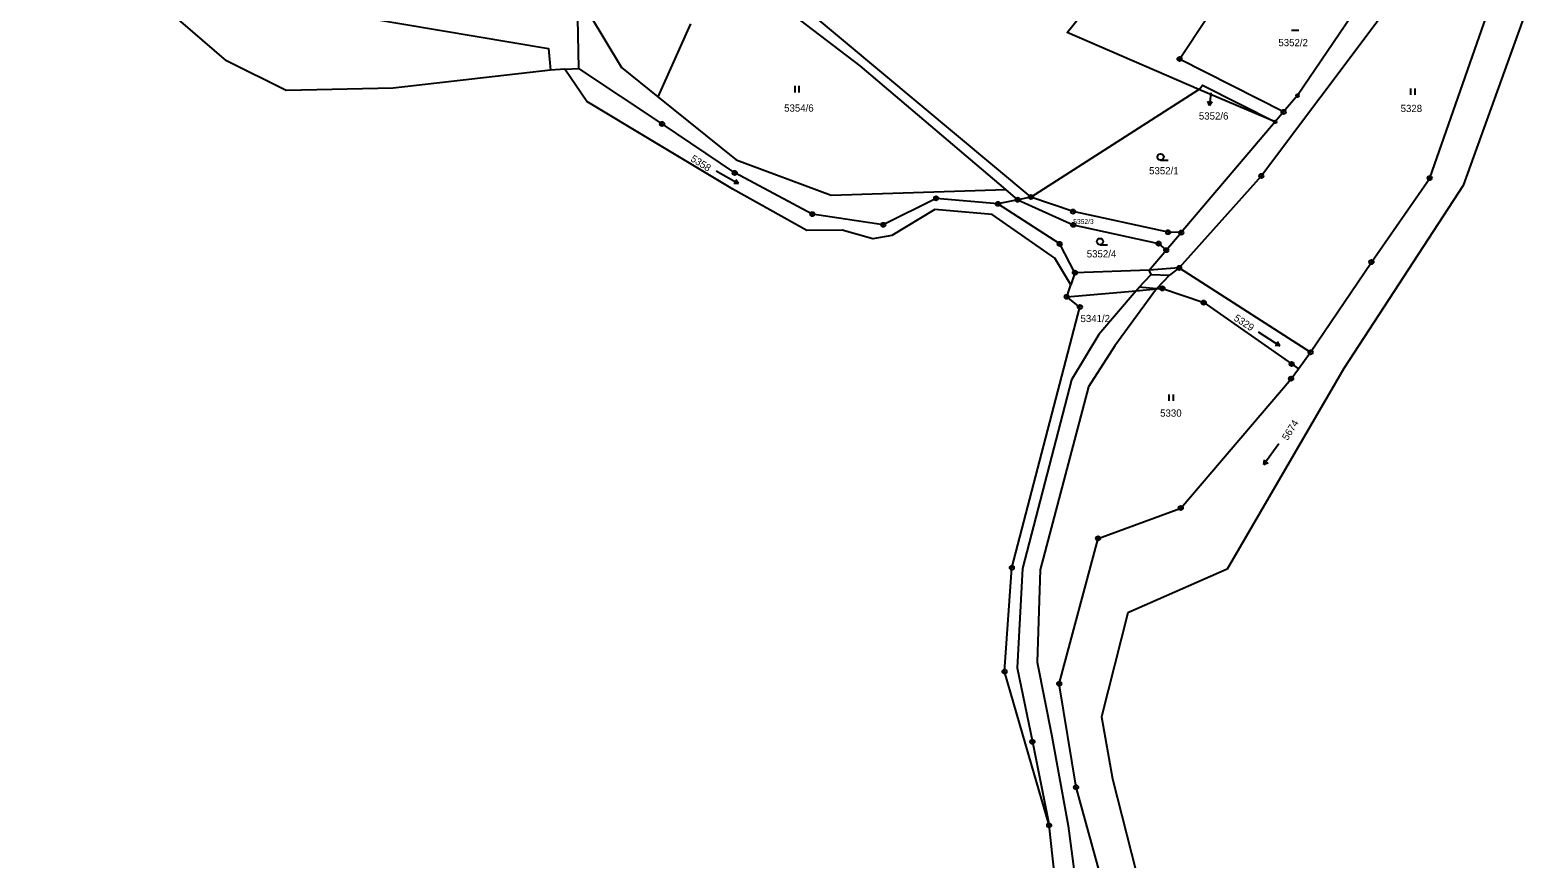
# Model space of a CAD drawing. Extents: x -644096 to -634268, y -1141430 to -1133463.
# Drawn here: x -638575 to -638220, y -1140732 to -1140536.9 of the extents above; entities that cross this region are included whole.
import ezdxf

# ---------------------------------------------------------------- set-up
doc = ezdxf.new("R2010")
doc.units = 0
for name, color, linetype in [('_CIVIL_CONSTRUCTION', 7, 'Continuous'), ('M_Svah_Nasyp', 7, 'Continuous'), ('svrsek_osa_sjezdy', 7, 'Continuous'), ('svrsek_osa_VRT', 7, 'Continuous'), ('svrsek_popisy_VRT', 7, 'Continuous'), ('terminal_VRT', 7, 'Continuous')]:
    doc.layers.add(name, color=color, linetype=linetype)

msp = doc.modelspace()

# ---------------------------------------------------------------- linework, layer by layer
at = {"layer": '_CIVIL_CONSTRUCTION'}
for centre, radius in [((-638304.33, -1140543.66), 0.5), ((-638304.33, -1140543.66), 0.0303), ((-638276.58, -1140552.28), 0.335), ((-638276.58, -1140552.28), 0.0203), ((-638426.18, -1140558.95), 0.5), ((-638281.83, -1140558.46), 0.335), ((-638281.83, -1140558.46), 0.0203), ((-638279.83, -1140556.11), 0.5), ((-638279.83, -1140556.11), 0.0303), ((-638426.18, -1140558.95), 0.0303), ((-638409.07, -1140570.48), 0.5), ((-638409.07, -1140570.48), 0.0303), ((-638285.06, -1140571.2), 0.5), ((-638285.06, -1140571.2), 0.0303), ((-638245.42, -1140571.7), 0.5), ((-638245.42, -1140571.7), 0.0303), ((-638361.64, -1140576.48), 0.5), ((-638361.64, -1140576.48), 0.0303), ((-638342.42, -1140576.8), 0.5), ((-638339.32, -1140576.16), 0.5), ((-638339.32, -1140576.16), 0.0303), ((-638390.8, -1140580.2), 0.5), ((-638347.08, -1140577.77), 0.5), ((-638347.08, -1140577.77), 0.0303), ((-638342.42, -1140576.8), 0.0303), ((-638329.39, -1140579.59), 0.5), ((-638329.39, -1140579.59), 0.0303), ((-638390.8, -1140580.2), 0.0303), ((-638374.08, -1140582.71), 0.5), ((-638374.08, -1140582.71), 0.0303), ((-638329.35, -1140582.72), 0.5), ((-638329.35, -1140582.72), 0.0303), ((-638332.55, -1140587.21), 0.5), ((-638309.25, -1140587.13), 0.5), ((-638309.25, -1140587.13), 0.0303), ((-638307.01, -1140584.45), 0.5), ((-638307.01, -1140584.45), 0.0303), ((-638303.93, -1140584.53), 0.5), ((-638303.93, -1140584.53), 0.0303), ((-638332.55, -1140587.21), 0.0303), ((-638307.45, -1140588.68), 0.5), ((-638307.45, -1140588.68), 0.0303), ((-638328.97, -1140593.99), 0.5), ((-638328.97, -1140593.99), 0.0303), ((-638304.41, -1140592.86), 0.5), ((-638304.41, -1140592.86), 0.0303), ((-638259.15, -1140591.49), 0.5), ((-638259.15, -1140591.49), 0.0303), ((-638308.36, -1140597.68), 0.5), ((-638308.36, -1140597.68), 0.0303), ((-638330.89, -1140599.67), 0.5), ((-638330.89, -1140599.67), 0.0303), ((-638298.63, -1140601.02), 0.5), ((-638298.63, -1140601.02), 0.0303), ((-638327.79, -1140602.07), 0.5), ((-638327.79, -1140602.07), 0.0303), ((-638277.93, -1140615.49), 0.5), ((-638277.93, -1140615.49), 0.0303), ((-638273.47, -1140612.74), 0.5), ((-638273.47, -1140612.74), 0.0303), ((-638278.06, -1140618.95), 0.5), ((-638278.06, -1140618.95), 0.0303), ((-638304.03, -1140649.41), 0.5), ((-638304.03, -1140649.41), 0.0303), ((-638323.51, -1140656.55), 0.5), ((-638323.51, -1140656.55), 0.0303), ((-638343.81, -1140663.47), 0.5), ((-638343.81, -1140663.47), 0.0303), ((-638345.54, -1140687.94), 0.5), ((-638345.54, -1140687.94), 0.0303), ((-638332.65, -1140690.79), 0.5), ((-638332.65, -1140690.79), 0.0303), ((-638338.97, -1140704.46), 0.5), ((-638338.97, -1140704.46), 0.0303), ((-638328.68, -1140715.18), 0.5), ((-638328.68, -1140715.18), 0.0303), ((-638335.03, -1140724.14), 0.5), ((-638335.03, -1140724.14), 0.0303)]:
    msp.add_circle(centre, radius, dxfattribs=at)
at = {"layer": 'M_Svah_Nasyp'}
for p, q in [((-638310.97, -1140594.44), (-638311.47, -1140593.42)), ((-638304.41, -1140592.86), (-638306.7, -1140594.57)), ((-638314.52, -1140598.22), (-638313.82, -1140597.4)), ((-638313.82, -1140597.4), (-638310.97, -1140594.44)), ((-638309.76, -1140597.75), (-638313.82, -1140597.4)), ((-638310.97, -1140594.44), (-638306.7, -1140594.57)), ((-638306.7, -1140594.57), (-638309.76, -1140597.75))]:
    msp.add_line(p, q, dxfattribs=at)
at = {"layer": 'svrsek_osa_sjezdy'}
for p, q in [((-638277.97, -1140536.86), (-638276.22, -1140536.86)), ((-638394.87, -1140551.51), (-638394.87, -1140550.01)), ((-638393.87, -1140551.51), (-638393.87, -1140550.01)), ((-638249.84, -1140552.07), (-638249.84, -1140550.57)), ((-638248.84, -1140552.07), (-638248.84, -1140550.57)), ((-638308.79, -1140567.48), (-638307.04, -1140567.48)), ((-638413.41, -1140570.01), (-638408.21, -1140573.01)), ((-638408.21, -1140573.01), (-638408.81, -1140572.08)), ((-638408.21, -1140573.01), (-638409.31, -1140572.95)), ((-638323.04, -1140587.4), (-638321.29, -1140587.4)), ((-638285.77, -1140607.95), (-638280.73, -1140611.22)), ((-638280.73, -1140611.22), (-638281.83, -1140611.11)), ((-638280.73, -1140611.22), (-638281.28, -1140610.27)), ((-638306.74, -1140624.19), (-638306.74, -1140622.69)), ((-638305.74, -1140624.19), (-638305.74, -1140622.69)), ((-638280.93, -1140634.32), (-638284.46, -1140639.18)), ((-638284.46, -1140639.18), (-638284.29, -1140638.09)), ((-638284.46, -1140639.18), (-638283.48, -1140638.68))]:
    msp.add_line(p, q, dxfattribs=at)
for centre in [(-638308.79, -1140566.73), (-638323.04, -1140586.65)]:
    msp.add_circle(centre, 0.75, dxfattribs=at)
at = {"layer": 'svrsek_popisy_VRT'}
for p, q in [((-638296.92, -1140551.62), (-638297.23, -1140554.6)), ((-638297.23, -1140554.6), (-638297.63, -1140553.56)), ((-638297.23, -1140554.6), (-638296.63, -1140553.66))]:
    msp.add_line(p, q, dxfattribs=at)
at = {"layer": 'terminal_VRT'}
for p, q in [((-638392.12, -1140532.19), (-638339.32, -1140576.16)), ((-638419.48, -1140535.41), (-638427.16, -1140552.57)), ((-638452.43, -1140546.28), (-638489.53, -1140550.55)), ((-638449.11, -1140546.08), (-638452.43, -1140546.28)), ((-638449.11, -1140546.08), (-638445.79, -1140545.87)), ((-638339.32, -1140576.16), (-638299.78, -1140550.85)), ((-638281.83, -1140558.46), (-638299.78, -1140550.85)), ((-638281.83, -1140558.46), (-638303.93, -1140584.53)), ((-638279.83, -1140556.11), (-638281.83, -1140558.46)), ((-638392.05, -1140584.01), (-638409.53, -1140574.31)), ((-638342.42, -1140576.8), (-638345.21, -1140574.43)), ((-638339.32, -1140576.16), (-638342.42, -1140576.8)), ((-638237.57, -1140573.44), (-638265.61, -1140616.52)), ((-638342.42, -1140576.8), (-638347.08, -1140577.77)), ((-638342.42, -1140576.8), (-638329.35, -1140582.72)), ((-638329.35, -1140582.72), (-638309.25, -1140587.13)), ((-638307.45, -1140588.68), (-638303.93, -1140584.53)), ((-638303.93, -1140584.53), (-638307.01, -1140584.45)), ((-638311.47, -1140593.42), (-638307.45, -1140588.68)), ((-638309.25, -1140587.13), (-638307.45, -1140588.68)), ((-638328.97, -1140593.99), (-638329.93, -1140596.83)), ((-638311.47, -1140593.42), (-638328.97, -1140593.99)), ((-638304.41, -1140592.86), (-638311.47, -1140593.42)), ((-638304.41, -1140592.86), (-638273.47, -1140612.74)), ((-638330.89, -1140599.67), (-638329.93, -1140596.83)), ((-638314.52, -1140598.22), (-638309.76, -1140597.75)), ((-638330.89, -1140599.67), (-638314.52, -1140598.22)), ((-638327.79, -1140602.07), (-638330.89, -1140599.67)), ((-638343.81, -1140663.47), (-638327.79, -1140602.07)), ((-638276.33, -1140616.61), (-638273.47, -1140612.74)), ((-638265.61, -1140616.52), (-638293.1, -1140663.84)), ((-638345.54, -1140687.94), (-638343.81, -1140663.47)), ((-638293.1, -1140663.84), (-638316.51, -1140674.11)), ((-638339.19, -1140709.8), (-638345.54, -1140687.94)), ((-638335.03, -1140724.14), (-638339.19, -1140709.8))]:
    msp.add_line(p, q, dxfattribs=at)
for points in [[(-638233.13, -1140476.39), (-638241.81, -1140502.42), (-638257.57, -1140534.55), (-638285.06, -1140571.2), (-638304.41, -1140592.86)], [(-638273.47, -1140612.74), (-638259.15, -1140591.49), (-638245.42, -1140571.7), (-638228.72, -1140524.1), (-638228.73, -1140497.74), (-638227, -1140487.15)], [(-638574.98, -1140509.11), (-638572.46, -1140492.77), (-638542.46, -1140500.41), (-638520.65, -1140518.76), (-638504.24, -1140532.55), (-638452.94, -1140541.21), (-638452.43, -1140546.28)], [(-638445.79, -1140545.87), (-638446.05, -1140534.02), (-638497.75, -1140522.09), (-638517.53, -1140507.07), (-638538.24, -1140492.43)], [(-638538.24, -1140492.43), (-638514.28, -1140502.8), (-638496.57, -1140516.97), (-638447.01, -1140526.84), (-638435.76, -1140545.65), (-638427.16, -1140552.57)], [(-638219.95, -1140498.44), (-638221.19, -1140528.1), (-638237.57, -1140573.44)], [(-638299.78, -1140550.85), (-638330.78, -1140537.41), (-638304.26, -1140504.53)], [(-638279.83, -1140556.11), (-638304.33, -1140543.66), (-638284.94, -1140514.45)], [(-638345.21, -1140574.43), (-638379.51, -1140545.3), (-638412.57, -1140519.96)], [(-638259.74, -1140527.42), (-638276.58, -1140552.28), (-638279.83, -1140556.11)], [(-638489.53, -1140550.55), (-638514.71, -1140551.1), (-638528.76, -1140544.06), (-638542.32, -1140532.37)], [(-638409.53, -1140574.31), (-638428.35, -1140562.97), (-638443.86, -1140553.63), (-638449.11, -1140546.08)], [(-638347.08, -1140577.77), (-638361.64, -1140576.48), (-638374.08, -1140582.71), (-638390.8, -1140580.2), (-638409.07, -1140570.48), (-638426.18, -1140558.95), (-638445.79, -1140545.87)], [(-638299.78, -1140550.85), (-638299.57, -1140550.71), (-638298.93, -1140549.78), (-638281.83, -1140558.46)], [(-638427.16, -1140552.57), (-638408.69, -1140567.43), (-638386.37, -1140575.75), (-638345.21, -1140574.43)], [(-638307.01, -1140584.45), (-638329.39, -1140579.59), (-638339.32, -1140576.16)], [(-638348.45, -1140580.29), (-638361.93, -1140579.13), (-638372.06, -1140585.22), (-638376.52, -1140585.98), (-638383.78, -1140583.99), (-638392.05, -1140584.01)], [(-638328.97, -1140593.99), (-638332.55, -1140587.21), (-638347.08, -1140577.77)], [(-638329.93, -1140596.83), (-638333.67, -1140590.59), (-638348.45, -1140580.29)], [(-638309.76, -1140597.75), (-638319.59, -1140611.24), (-638325.76, -1140620.85), (-638337.15, -1140663.94), (-638337.86, -1140685.71), (-638334.36, -1140703.12), (-638330.56, -1140724.23), (-638326.16, -1140757.64)], [(-638309.76, -1140597.75), (-638308.36, -1140597.68), (-638298.63, -1140601.02), (-638277.93, -1140615.49), (-638276.33, -1140616.61)], [(-638314.52, -1140598.22), (-638323.29, -1140608.51), (-638329.73, -1140619.22), (-638341.33, -1140663.65), (-638342.56, -1140687.08), (-638338.97, -1140704.46), (-638335.03, -1140724.14)], [(-638317.58, -1140755.36), (-638328.68, -1140715.18), (-638332.65, -1140690.79), (-638323.51, -1140656.55), (-638304.03, -1140649.41), (-638278.06, -1140618.95), (-638276.33, -1140616.61)], [(-638316.51, -1140674.11), (-638322.69, -1140698.56), (-638320.13, -1140713.2), (-638313.46, -1140739.4), (-638307.62, -1140754.16)], [(-638331.32, -1140769.51), (-638333.33, -1140739.94), (-638335.03, -1140724.14)]]:
    msp.add_lwpolyline(points, dxfattribs=at)

# ---------------------------------------------------------------- texts
at = {"layer": 'svrsek_osa_VRT'}
for s, height, p in [('5352/2', 1.7, (-638281.05, -1140540.64)), ('5354/6', 1.7, (-638397.43, -1140556.05)), ('5328', 1.7, (-638252.26, -1140556.15)), ('5352/6', 1.7, (-638299.77, -1140557.92)), ('5352/1', 1.7, (-638311.49, -1140570.81)), ('5352/3', 1.14, (-638329.35, -1140582.51)), ('5352/4', 1.7, (-638326.17, -1140590.39)), ('5341/2', 1.7, (-638327.65, -1140605.62)), ('5330', 1.7, (-638308.89, -1140627.89))]:
    msp.add_text(s, height=height, dxfattribs=at).set_placement(p)
for s, rotation, p in [('5358', 328, (-638419.62, -1140567.58)), ('5329', 327, (-638291.7, -1140605.08)), ('5674', 58, (-638278.88, -1140633.63))]:
    msp.add_text(s, height=1.7, rotation=rotation, dxfattribs=at).set_placement(p)

doc.saveas('drawing.dxf')
